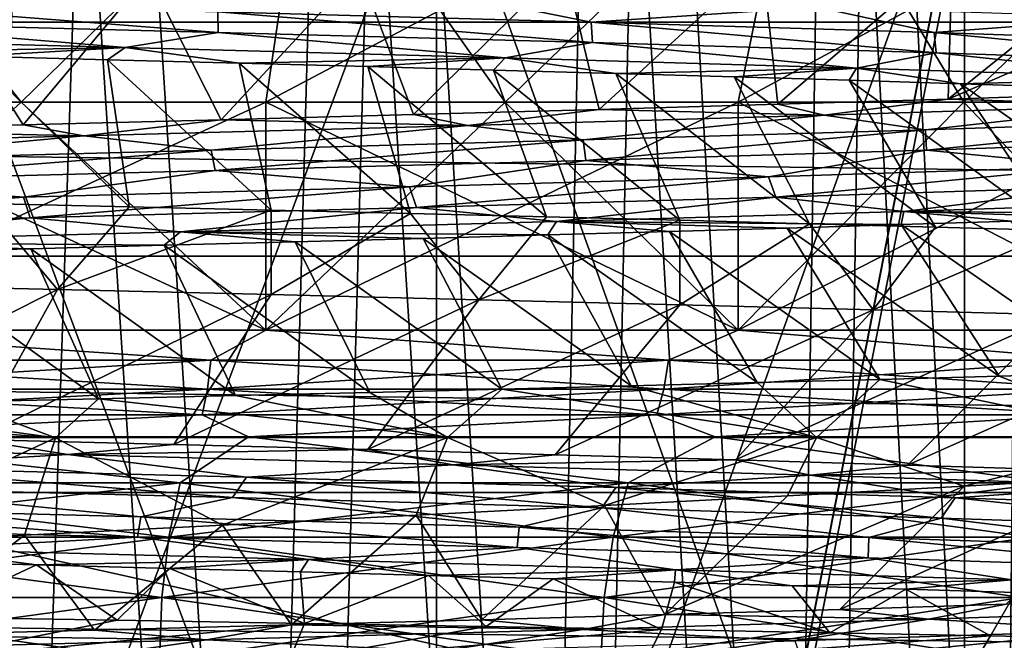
# Model space of a CAD drawing. Header units: metres. Extents: x -205 to 205, y -104 to 104.
# Tile 951 of 1056: x 4.56 to 8.09, y -37.18 to -34.96. Entities that reach past the tile are written whole.
import ezdxf

# ---------------------------------------------------------------- set-up
doc = ezdxf.new("R2010")
doc.units = ezdxf.units.M
doc.layers.add('solid_01_2-CONSUMER_EHM_BOX_SW0001', color=7, linetype='CONTINUOUS')

msp = doc.modelspace()

# ---------------------------------------------------------------- linework, layer by layer
at = {"layer": 'solid_01_2-CONSUMER_EHM_BOX_SW0001'}
for points in [[(27.853924, 67.360435), (-0.010849, -74.95858), (-0.010778, 75.04142)], [(27.853924, 67.360435), (27.752735, 66.82019), (-0.010849, -74.95858)], [(27.752735, 66.82019), (27.752735, 66.262619), (-0.010849, -74.95858)], [(27.752672, -66.17981), (-0.010849, -74.95858), (27.752735, 66.262619)], [(-42.500065, -37.458561, 108.5), (42.499969, 37.541401, 108.5), (-42.500031, 37.541439, 108.5)], [(-42.500065, -37.458561, 108.5), (42.499935, -37.458599, 108.5), (42.499969, 37.541401, 108.5)], [(-18.500069, -39.958572, 6), (18.499931, -39.958588, 6), (-18.500063, -31.758572, 6)], [(18.499931, -39.958588, 6), (18.499937, -31.758589, 6), (-18.500063, -31.758572, 6)], [(4.260823, -42.958572, 16.009533), (4.640493, -31.758574, 16.210535), (3.518906, -31.758572, 15.67578)], [(4.484097, -42.958572, 32.874691), (3.751313, -31.758572, 33.227955), (4.858348, -31.758574, 32.663689)], [(4.260823, -42.958572, 16.009533), (5.373092, -42.958572, 16.666529), (4.640493, -31.758574, 16.210535)], [(5.578602, -42.958572, 32.188469), (4.484097, -42.958572, 32.874691), (4.858348, -31.758574, 32.663689)], [(5.373092, -42.958572, 16.666529), (5.682814, -31.758574, 16.887188), (4.640493, -31.758574, 16.210535)], [(5.578602, -42.958572, 32.188469), (4.858348, -31.758574, 32.663689), (5.882387, -31.758574, 31.959677)], [(5.373092, -42.958572, 16.666529), (6.393201, -42.958572, 17.473467), (5.682814, -31.758574, 16.887188)], [(6.576998, -42.958576, 31.354799), (5.578602, -42.958572, 32.188469), (5.882387, -31.758574, 31.959677)], [(6.393201, -42.958572, 17.473467), (6.627923, -31.758575, 17.694136), (5.682814, -31.758574, 16.887188)], [(6.576998, -42.958576, 31.354799), (5.882387, -31.758574, 31.959677), (6.805799, -31.758575, 31.127987)], [(6.393201, -42.958572, 17.473467), (7.287422, -42.958576, 18.407057), (6.627923, -31.758575, 17.694136)], [(7.446197, -42.958576, 30.397846), (6.576998, -42.958576, 31.354799), (6.805799, -31.758575, 31.127987)], [(7.287422, -42.958576, 18.407057), (7.459611, -31.758575, 18.617548), (6.627923, -31.758575, 17.694136)], [(7.446197, -42.958576, 30.397846), (6.805799, -31.758575, 31.127987), (7.612747, -31.758575, 30.182878)], [(7.287422, -42.958576, 18.407057), (8.051808, -42.958576, 19.458666), (7.459611, -31.758575, 18.617548)], [(8.182481, -42.958576, 29.326351), (7.446197, -42.958576, 30.397846), (7.612747, -31.758575, 30.182878)], [(8.051808, -42.958576, 19.458666), (8.163625, -31.758575, 19.641588), (7.459611, -31.758575, 18.617548)], [(8.182481, -42.958576, 29.326351), (7.612747, -31.758575, 30.182878), (8.2894, -31.758575, 29.140558)], [(8.051808, -42.958576, 19.458666), (8.661308, -42.958576, 20.599777), (8.163625, -31.758575, 19.641588)], [(30.996136, -34.972126, 63.099998), (-31.276386, -34.173985, 63.099998), (31.276257, -34.174019, 63.099998)], [(30.996136, -34.972126, 63.099998), (-30.996267, -34.972095, 63.099998), (-31.276386, -34.173985, 63.099998)], [(3.673423, -35.258583, 39.403957), (3.770469, -34.258583, 40.40929), (5.591919, -34.258583, 39.863991)], [(3.673423, -35.258583, 39.403957), (5.591919, -34.258583, 39.863991), (4.566599, -35.258583, 39.154968)], [(4.566599, -35.258583, 9.845033), (3.770469, -34.258583, 8.590708), (3.673423, -35.258583, 9.596042)], [(4.566599, -35.258583, 9.845033), (5.591919, -34.258583, 9.13601), (3.770469, -34.258583, 8.590708)], [(4.081902, -34.258583, 41.722878), (4.081833, -39.543434, 41.722893), (6.053689, -39.543434, 41.132561)], [(6.053668, -34.258583, 7.867439), (6.053689, -39.543434, 7.867441), (4.081833, -39.543434, 7.277106)], [(4.081888, -34.258583, 7.277118), (6.053668, -34.258583, 7.867439), (4.081833, -39.543434, 7.277106)], [(6.053685, -34.258583, 41.132553), (4.081902, -34.258583, 41.722878), (6.053689, -39.543434, 41.132561)], [(4.566599, -35.258583, 39.154968), (5.591919, -34.258583, 39.863991), (5.443111, -35.258583, 38.852501)], [(5.443111, -35.258583, 10.147497), (5.591919, -34.258583, 9.13601), (4.566599, -35.258583, 9.845033)], [(5.443111, -35.258583, 38.852501), (5.591919, -34.258583, 39.863991), (7.337751, -34.258583, 39.110916)], [(5.443111, -35.258583, 38.852501), (7.337751, -34.258583, 39.110916), (6.299762, -35.258583, 38.497665)], [(6.299762, -35.258583, 10.502334), (5.591919, -34.258583, 9.13601), (5.443111, -35.258583, 10.147497)], [(6.299762, -35.258583, 10.502334), (7.337751, -34.258583, 9.889082), (5.591919, -34.258583, 9.13601)], [(6.053668, -34.258583, 7.867439), (7.943604, -34.258583, 8.682674), (6.053689, -39.543434, 7.867441)], [(6.053685, -34.258583, 41.132553), (6.053689, -39.543434, 41.132561), (7.943678, -39.543434, 40.317299)], [(7.943625, -34.258583, 40.317314), (6.053685, -34.258583, 41.132553), (7.943678, -39.543434, 40.317299)], [(7.943604, -34.258583, 8.682674), (7.943678, -39.543434, 8.682702), (6.053689, -39.543434, 7.867441)], [(6.299762, -35.258583, 38.497665), (7.337751, -34.258583, 39.110916), (7.133426, -35.258583, 38.091755)], [(7.133426, -35.258583, 10.908245), (7.337751, -34.258583, 9.889082), (6.299762, -35.258583, 10.502334)], [(7.133426, -35.258583, 38.091755), (7.337751, -34.258583, 39.110916), (8.984356, -34.258583, 38.160255)], [(7.133426, -35.258583, 38.091755), (8.984356, -34.258583, 38.160255), (7.941061, -35.258583, 37.63625)], [(7.941061, -35.258583, 11.363752), (7.337751, -34.258583, 9.889082), (7.133426, -35.258583, 10.908245)], [(7.941061, -35.258583, 11.363752), (8.984356, -34.258583, 10.839743), (7.337751, -34.258583, 9.889082)], [(7.941061, -35.258583, 37.63625), (8.984356, -34.258583, 38.160255), (8.71972, -35.258583, 37.132809)], [(8.71972, -35.258583, 11.867191), (8.984356, -34.258583, 10.839743), (7.941061, -35.258583, 11.363752)], [(7.943604, -34.258583, 8.682674), (9.726179, -34.258587, 9.711827), (7.943678, -39.543434, 8.682702)], [(7.943625, -34.258583, 40.317314), (7.943678, -39.543434, 40.317299), (9.726241, -39.543434, 39.288136)], [(9.726205, -34.258587, 39.288155), (7.943625, -34.258583, 40.317314), (9.726241, -39.543434, 39.288136)], [(9.726179, -34.258587, 9.711827), (9.726241, -39.543434, 9.711865), (7.943678, -39.543434, 8.682702)], [(9.162477, -34.695557, 34.002007), (7.88588, -35.247501, 33.77639), (8.463439, -35.22905, 33.252041)], [(9.162477, -34.695557, 34.002007), (8.54781, -34.71368, 34.558537), (7.88588, -35.247501, 33.77639)], [(8.54781, -34.71368, 34.558537), (7.899412, -34.7318, 35.075378), (7.88588, -35.247501, 33.77639)], [(7.219824, -34.749924, 35.550503), (6.511746, -34.768044, 35.982021), (6.6359, -35.284458, 34.706978)], [(7.219824, -34.749924, 35.550503), (6.6359, -35.284458, 34.706978), (7.275426, -35.265972, 34.262192)], [(7.899412, -34.7318, 35.075378), (7.219824, -34.749924, 35.550503), (7.275426, -35.265972, 34.262192)], [(7.899412, -34.7318, 35.075378), (7.275426, -35.265972, 34.262192), (7.88588, -35.247501, 33.77639)], [(5.777961, -34.786167, 36.368233), (5.021352, -34.804302, 36.707619), (5.282664, -35.321533, 35.467667)], [(5.777961, -34.786167, 36.368233), (5.282664, -35.321533, 35.467667), (5.970876, -35.302979, 35.109055)], [(6.511746, -34.768044, 35.982021), (5.777961, -34.786167, 36.368233), (5.970876, -35.302979, 35.109055)], [(6.511746, -34.768044, 35.982021), (5.970876, -35.302979, 35.109055), (6.6359, -35.284458, 34.706978)], [(4.244879, -34.822472, 36.998844), (3.844862, -35.358524, 36.051174), (4.573347, -35.340065, 35.782036)], [(5.021352, -34.804302, 36.707619), (4.244879, -34.822472, 36.998844), (4.573347, -35.340065, 35.782036)], [(5.021352, -34.804302, 36.707619), (4.573347, -35.340065, 35.782036), (5.282664, -35.321533, 35.467667)], [(3.848358, -34.898403, 13.089358), (5.271878, -35.008957, 13.645932), (3.846543, -34.972088, 13.062728)], [(3.848358, -34.898403, 13.089358), (5.270533, -34.93528, 13.672684), (5.271878, -35.008957, 13.645932)], [(6.159716, -34.882164, 14.151815), (6.607205, -34.97216, 14.431266), (5.270533, -34.93528, 13.672684)], [(6.159716, -34.882164, 14.151815), (7.417192, -34.918724, 15.011996), (6.607205, -34.97216, 14.431266)], [(7.417192, -34.918724, 15.011996), (7.835369, -35.009037, 15.354849), (6.607205, -34.97216, 14.431266)], [(7.417192, -34.918724, 15.011996), (8.55517, -34.955288, 16.025307), (7.835369, -35.009037, 15.354849)], [(5.270533, -34.93528, 13.672684), (6.611724, -35.04583, 14.404757), (5.271878, -35.008957, 13.645932)], [(5.270533, -34.93528, 13.672684), (6.607205, -34.97216, 14.431266), (6.611724, -35.04583, 14.404757)], [(8.55517, -34.955288, 16.025307), (8.93577, -35.045914, 16.427982), (7.835369, -35.009037, 15.354849)], [(30.835482, -35.809227, 63.099998), (-30.996267, -34.972095, 63.099998), (30.996136, -34.972126, 63.099998)], [(30.835482, -35.809227, 63.099998), (-30.835613, -35.809196, 63.099998), (-30.996267, -34.972095, 63.099998)], [(3.846543, -34.972088, 13.062728), (4.939178, -35.063343, 13.440695), (3.500109, -35.026707, 12.904058)], [(3.846543, -34.972088, 13.062728), (5.271878, -35.008957, 13.645932), (4.939178, -35.063343, 13.440695)], [(6.607205, -34.97216, 14.431266), (7.843031, -35.082703, 15.328945), (6.611724, -35.04583, 14.404757)], [(6.607205, -34.97216, 14.431266), (7.835369, -35.009037, 15.354849), (7.843031, -35.082703, 15.328945)], [(3.907454, -35.082344, 12.969707), (3.500109, -35.026707, 12.904058), (4.939178, -35.063343, 13.440695)], [(5.271878, -35.008957, 13.645932), (6.299356, -35.099976, 14.153805), (4.939178, -35.063343, 13.440695)], [(5.271878, -35.008957, 13.645932), (6.611724, -35.04583, 14.404757), (6.299356, -35.099976, 14.153805)], [(7.835369, -35.009037, 15.354849), (8.946481, -35.119576, 16.40307), (7.843031, -35.082703, 15.328945)], [(7.835369, -35.009037, 15.354849), (8.93577, -35.045914, 16.427982), (8.946481, -35.119576, 16.40307)], [(4.395497, -35.094643, 13.14654), (3.907454, -35.082344, 12.969707), (4.939178, -35.063343, 13.440695)], [(4.875875, -35.106941, 13.344161), (4.395497, -35.094643, 13.14654), (4.939178, -35.063343, 13.440695)], [(5.347235, -35.119236, 13.56216), (4.875875, -35.106941, 13.344161), (4.939178, -35.063343, 13.440695)], [(5.347235, -35.119236, 13.56216), (4.939178, -35.063343, 13.440695), (6.299356, -35.099976, 14.153805)], [(6.611724, -35.04583, 14.404757), (7.55772, -35.136612, 15.033607), (6.299356, -35.099976, 14.153805)], [(6.611724, -35.04583, 14.404757), (7.843031, -35.082703, 15.328945), (7.55772, -35.136612, 15.033607)], [(4.953618, -35.632954, 12.26474), (4.395497, -35.094643, 13.14654), (4.875875, -35.106941, 13.344161)], [(4.436903, -35.620831, 12.068028), (4.395497, -35.094643, 13.14654), (4.953618, -35.632954, 12.26474)], [(5.461631, -35.645073, 12.482912), (4.875875, -35.106941, 13.344161), (5.347235, -35.119236, 13.56216)], [(4.953618, -35.632954, 12.26474), (4.875875, -35.106941, 13.344161), (5.461631, -35.645073, 12.482912)], [(5.808273, -35.131519, 13.800014), (5.347235, -35.119236, 13.56216), (6.299356, -35.099976, 14.153805)], [(6.257842, -35.14378, 14.056912), (5.808273, -35.131519, 13.800014), (6.299356, -35.099976, 14.153805)], [(6.695065, -35.156013, 14.332057), (6.257842, -35.14378, 14.056912), (6.299356, -35.099976, 14.153805)], [(6.695065, -35.156013, 14.332057), (6.299356, -35.099976, 14.153805), (7.55772, -35.136612, 15.033607)], [(7.843031, -35.082703, 15.328945), (8.693975, -35.173244, 16.066683), (7.55772, -35.136612, 15.033607)], [(7.843031, -35.082703, 15.328945), (8.946481, -35.119576, 16.40307), (8.693975, -35.173244, 16.066683)], [(5.960055, -35.657192, 12.722162), (5.347235, -35.119236, 13.56216), (5.808273, -35.131519, 13.800014)], [(5.461631, -35.645073, 12.482912), (5.347235, -35.119236, 13.56216), (5.960055, -35.657192, 12.722162)], [(6.448017, -35.6693, 12.98207), (5.808273, -35.131519, 13.800014), (6.257842, -35.14378, 14.056912)], [(5.960055, -35.657192, 12.722162), (5.808273, -35.131519, 13.800014), (6.448017, -35.6693, 12.98207)], [(6.924664, -35.681396, 13.262181), (6.257842, -35.14378, 14.056912), (6.695065, -35.156013, 14.332057)], [(6.448017, -35.6693, 12.98207), (6.257842, -35.14378, 14.056912), (6.924664, -35.681396, 13.262181)], [(7.119614, -35.168221, 14.624975), (6.695065, -35.156013, 14.332057), (7.55772, -35.136612, 15.033607)], [(7.531211, -35.180424, 14.93531), (7.119614, -35.168221, 14.624975), (7.55772, -35.136612, 15.033607)], [(7.929534, -35.192635, 15.262774), (7.531211, -35.180424, 14.93531), (7.55772, -35.136612, 15.033607)], [(7.929534, -35.192635, 15.262774), (7.55772, -35.136612, 15.033607), (8.693975, -35.173244, 16.066683)], [(7.389163, -35.693474, 13.562006), (6.695065, -35.156013, 14.332057), (7.119614, -35.168221, 14.624975)], [(6.924664, -35.681396, 13.262181), (6.695065, -35.156013, 14.332057), (7.389163, -35.693474, 13.562006)], [(7.84069, -35.705521, 13.881011), (7.119614, -35.168221, 14.624975), (7.531211, -35.180424, 14.93531)], [(7.389163, -35.693474, 13.562006), (7.119614, -35.168221, 14.624975), (7.84069, -35.705521, 13.881011)], [(8.278454, -35.717541, 14.218635), (7.531211, -35.180424, 14.93531), (7.929534, -35.192635, 15.262774)], [(7.84069, -35.705521, 13.881011), (7.531211, -35.180424, 14.93531), (8.278454, -35.717541, 14.218635)], [(8.314208, -35.204876, 15.607145), (7.929534, -35.192635, 15.262774), (8.693975, -35.173244, 16.066683)], [(8.701694, -35.729546, 14.574291), (7.929534, -35.192635, 15.262774), (8.314208, -35.204876, 15.607145)], [(8.278454, -35.717541, 14.218635), (7.929534, -35.192635, 15.262774), (8.701694, -35.729546, 14.574291)], [(7.88588, -35.247501, 33.77639), (7.275426, -35.265972, 34.262192), (7.441662, -35.305759, 34.058239)], [(7.88588, -35.247501, 33.77639), (7.441662, -35.305759, 34.058239), (8.595461, -35.26897, 33.035107)], [(8.463439, -35.22905, 33.252041), (7.88588, -35.247501, 33.77639), (8.595461, -35.26897, 33.035107)], [(3.673423, -35.258583, 39.403957), (4.566599, -35.258583, 39.154968), (3.673429, -36.07431, 39.403957)], [(3.673423, -35.258583, 9.596042), (3.673429, -36.07431, 9.596043), (5.443119, -36.07431, 10.147501)], [(4.566599, -35.258583, 9.845033), (3.673423, -35.258583, 9.596042), (5.443119, -36.07431, 10.147501)], [(5.443111, -35.258583, 38.852501), (5.443119, -36.07431, 38.852501), (3.673429, -36.07431, 39.403957)], [(4.566599, -35.258583, 39.154968), (5.443111, -35.258583, 38.852501), (3.673429, -36.07431, 39.403957)], [(5.443111, -35.258583, 10.147497), (4.566599, -35.258583, 9.845033), (5.443119, -36.07431, 10.147501)], [(5.443111, -35.258583, 38.852501), (6.299762, -35.258583, 38.497665), (5.443119, -36.07431, 38.852501)], [(5.443111, -35.258583, 10.147497), (5.443119, -36.07431, 10.147501), (7.133435, -36.07431, 10.90825)], [(6.299762, -35.258583, 10.502334), (5.443111, -35.258583, 10.147497), (7.133435, -36.07431, 10.90825)], [(7.133426, -35.258583, 38.091755), (7.133435, -36.07431, 38.091751), (5.443119, -36.07431, 38.852501)], [(6.299762, -35.258583, 38.497665), (7.133426, -35.258583, 38.091755), (5.443119, -36.07431, 38.852501)], [(6.6359, -35.284458, 34.706978), (5.970876, -35.302979, 35.109055), (6.166236, -35.342552, 34.925461)], [(6.6359, -35.284458, 34.706978), (6.166236, -35.342552, 34.925461), (7.441662, -35.305759, 34.058239)], [(7.133426, -35.258583, 10.908245), (6.299762, -35.258583, 10.502334), (7.133435, -36.07431, 10.90825)], [(7.275426, -35.265972, 34.262192), (6.6359, -35.284458, 34.706978), (7.441662, -35.305759, 34.058239)], [(7.133426, -35.258583, 38.091755), (7.941061, -35.258583, 37.63625), (7.133435, -36.07431, 38.091751)], [(7.133426, -35.258583, 10.908245), (7.133435, -36.07431, 10.90825), (8.719728, -36.074314, 11.867198)], [(7.941061, -35.258583, 11.363752), (7.133426, -35.258583, 10.908245), (8.719728, -36.074314, 11.867198)], [(8.71972, -35.258583, 37.132809), (8.719728, -36.074314, 37.132801), (7.133435, -36.07431, 38.091751)], [(7.941061, -35.258583, 37.63625), (8.71972, -35.258583, 37.132809), (7.133435, -36.07431, 38.091751)], [(8.595461, -35.26897, 33.035107), (7.441662, -35.305759, 34.058239), (7.803794, -35.357327, 33.705303)], [(8.595461, -35.26897, 33.035107), (7.803794, -35.357327, 33.705303), (8.903308, -35.320755, 32.64534)], [(8.71972, -35.258583, 11.867191), (7.941061, -35.258583, 11.363752), (8.719728, -36.074314, 11.867198)], [(5.282664, -35.321533, 35.467667), (4.573347, -35.340065, 35.782036), (4.791262, -35.379341, 35.624718)], [(5.282664, -35.321533, 35.467667), (4.791262, -35.379341, 35.624718), (6.166236, -35.342552, 34.925461)], [(5.970876, -35.302979, 35.109055), (5.282664, -35.321533, 35.467667), (6.166236, -35.342552, 34.925461)], [(7.441662, -35.305759, 34.058239), (6.166236, -35.342552, 34.925461), (6.578127, -35.393898, 34.616478)], [(7.441662, -35.305759, 34.058239), (6.578127, -35.393898, 34.616478), (7.803794, -35.357327, 33.705303)], [(8.903308, -35.320755, 32.64534), (7.803794, -35.357327, 33.705303), (7.808413, -35.430576, 33.668896)], [(8.903308, -35.320755, 32.64534), (7.808413, -35.430576, 33.668896), (8.90295, -35.394016, 32.60899)], [(4.573347, -35.340065, 35.782036), (3.844862, -35.358524, 36.051174), (4.791262, -35.379341, 35.624718)], [(6.166236, -35.342552, 34.925461), (4.791262, -35.379341, 35.624718), (5.247114, -35.43047, 35.366119)], [(6.166236, -35.342552, 34.925461), (5.247114, -35.43047, 35.366119), (6.578127, -35.393898, 34.616478)], [(7.803794, -35.357327, 33.705303), (6.578127, -35.393898, 34.616478), (6.587735, -35.467136, 34.580692)], [(7.803794, -35.357327, 33.705303), (6.587735, -35.467136, 34.580692), (7.808413, -35.430576, 33.668896)], [(3.844862, -35.358524, 36.051174), (3.339169, -35.41613, 36.144363), (4.791262, -35.379341, 35.624718)], [(4.791262, -35.379341, 35.624718), (3.339169, -35.41613, 36.144363), (3.832701, -35.467041, 35.942841)], [(4.791262, -35.379341, 35.624718), (3.832701, -35.467041, 35.942841), (5.247114, -35.43047, 35.366119)], [(6.578127, -35.393898, 34.616478), (5.247114, -35.43047, 35.366119), (5.2616, -35.503696, 35.331596)], [(6.578127, -35.393898, 34.616478), (5.2616, -35.503696, 35.331596), (6.587735, -35.467136, 34.580692)], [(8.90295, -35.394016, 32.60899), (7.808413, -35.430576, 33.668896), (8.408342, -35.488441, 33.121471)], [(5.247114, -35.43047, 35.366119), (3.832701, -35.467041, 35.942841), (3.851887, -35.540257, 35.910252)], [(5.247114, -35.43047, 35.366119), (3.851887, -35.540257, 35.910252), (5.2616, -35.503696, 35.331596)], [(7.808413, -35.430576, 33.668896), (6.587735, -35.467136, 34.580692), (7.242073, -35.525318, 34.122063)], [(7.808413, -35.430576, 33.668896), (7.242073, -35.525318, 34.122063), (8.408342, -35.488441, 33.121471)], [(6.587735, -35.467136, 34.580692), (5.2616, -35.503696, 35.331596), (5.957027, -35.562191, 34.96524)], [(6.587735, -35.467136, 34.580692), (5.957027, -35.562191, 34.96524), (7.242073, -35.525318, 34.122063)], [(8.408342, -35.488441, 33.121471), (7.242073, -35.525318, 34.122063), (7.268725, -35.598892, 34.132858)], [(8.408342, -35.488441, 33.121471), (7.268725, -35.598892, 34.132858), (8.435946, -35.562023, 33.12896)], [(5.2616, -35.503696, 35.331596), (3.851887, -35.540257, 35.910252), (4.575477, -35.599068, 35.639137)], [(5.2616, -35.503696, 35.331596), (4.575477, -35.599068, 35.639137), (5.957027, -35.562191, 34.96524)], [(7.242073, -35.525318, 34.122063), (5.957027, -35.562191, 34.96524), (5.982321, -35.635761, 34.979202)], [(7.242073, -35.525318, 34.122063), (5.982321, -35.635761, 34.979202), (7.268725, -35.598892, 34.132858)], [(3.851887, -35.540257, 35.910252), (3.119874, -35.635944, 36.132088), (4.575477, -35.599068, 35.639137)], [(5.957027, -35.562191, 34.96524), (4.575477, -35.599068, 35.639137), (4.599027, -35.67263, 35.65609)], [(5.957027, -35.562191, 34.96524), (4.599027, -35.67263, 35.65609), (5.982321, -35.635761, 34.979202)], [(8.435946, -35.562023, 33.12896), (7.268725, -35.598892, 34.132858), (7.726532, -35.649471, 33.82935)], [(8.435946, -35.562023, 33.12896), (7.726532, -35.649471, 33.82935), (8.844129, -35.612843, 32.776402)], [(4.575477, -35.599068, 35.639137), (3.119874, -35.635944, 36.132088), (3.141332, -35.709499, 36.151844)], [(4.575477, -35.599068, 35.639137), (3.141332, -35.709499, 36.151844), (4.599027, -35.67263, 35.65609)], [(7.268725, -35.598892, 34.132858), (5.982321, -35.635761, 34.979202), (6.483606, -35.686104, 34.731071)], [(7.268725, -35.598892, 34.132858), (6.483606, -35.686104, 34.731071), (7.726532, -35.649471, 33.82935)], [(4.436903, -35.620831, 12.068028), (4.696301, -35.928864, 12.163683), (3.912383, -35.910801, 11.893122)], [(4.436903, -35.620831, 12.068028), (4.953618, -35.632954, 12.26474), (4.696301, -35.928864, 12.163683)], [(5.982321, -35.635761, 34.979202), (4.599027, -35.67263, 35.65609), (5.13663, -35.722736, 35.469063)], [(4.953618, -35.632954, 12.26474), (5.461631, -35.645073, 12.482912), (4.696301, -35.928864, 12.163683)], [(5.982321, -35.635761, 34.979202), (5.13663, -35.722736, 35.469063), (6.483606, -35.686104, 34.731071)], [(8.854, -35.659927, 32.855659), (8.844129, -35.612843, 32.776402), (7.726532, -35.649471, 33.82935)], [(4.599027, -35.67263, 35.65609), (3.141332, -35.709499, 36.151844), (3.707741, -35.759369, 36.031822)], [(4.599027, -35.67263, 35.65609), (3.707741, -35.759369, 36.031822), (5.13663, -35.722736, 35.469063)], [(5.461631, -35.645073, 12.482912), (5.461635, -35.947182, 12.482914), (4.696301, -35.928864, 12.163683)], [(5.461631, -35.645073, 12.482912), (5.960055, -35.657192, 12.722162), (5.461635, -35.947182, 12.482914)], [(5.960055, -35.657192, 12.722162), (6.20539, -35.965614, 12.849558), (5.461635, -35.947182, 12.482914)], [(5.960055, -35.657192, 12.722162), (6.448017, -35.6693, 12.98207), (6.20539, -35.965614, 12.849558)], [(6.448017, -35.6693, 12.98207), (6.924664, -35.681396, 13.262181), (6.20539, -35.965614, 12.849558)], [(7.717391, -35.696785, 33.916367), (7.726532, -35.649471, 33.82935), (6.483606, -35.686104, 34.731071)], [(7.717391, -35.696785, 33.916367), (8.111213, -35.684498, 33.579098), (7.726532, -35.649471, 33.82935)], [(8.490247, -35.672215, 33.225327), (8.854, -35.659927, 32.855659), (7.726532, -35.649471, 33.82935)], [(8.111213, -35.684498, 33.579098), (8.490247, -35.672215, 33.225327), (7.726532, -35.649471, 33.82935)], [(6.452525, -35.733711, 34.823654), (6.483606, -35.686104, 34.731071), (5.13663, -35.722736, 35.469063)], [(6.924664, -35.681396, 13.262181), (6.924646, -35.984001, 13.262171), (6.20539, -35.965614, 12.849558)], [(6.452525, -35.733711, 34.823654), (6.887422, -35.721382, 34.539074), (6.483606, -35.686104, 34.731071)], [(7.309266, -35.709076, 34.236519), (7.717391, -35.696785, 33.916367), (6.483606, -35.686104, 34.731071)], [(6.887422, -35.721382, 34.539074), (7.309266, -35.709076, 34.236519), (6.483606, -35.686104, 34.731071)], [(7.641192, -36.250546, 35.263439), (7.309266, -35.709076, 34.236519), (6.887422, -35.721382, 34.539074)], [(6.924664, -35.681396, 13.262181), (7.389163, -35.693474, 13.562006), (6.924646, -35.984001, 13.262171)], [(7.389163, -35.693474, 13.562006), (7.616578, -36.002182, 13.719131), (6.924646, -35.984001, 13.262171)], [(8.068431, -36.238827, 34.946999), (7.717391, -35.696785, 33.916367), (7.309266, -35.709076, 34.236519)], [(8.068431, -36.238827, 34.946999), (7.309266, -35.709076, 34.236519), (7.641192, -36.250546, 35.263439)], [(7.389163, -35.693474, 13.562006), (7.84069, -35.705521, 13.881011), (7.616578, -36.002182, 13.719131)], [(7.84069, -35.705521, 13.881011), (8.278454, -35.717541, 14.218635), (7.616578, -36.002182, 13.719131)], [(8.482558, -36.227173, 34.613628), (8.111213, -35.684498, 33.579098), (7.717391, -35.696785, 33.916367)], [(8.482558, -36.227173, 34.613628), (7.717391, -35.696785, 33.916367), (8.068431, -36.238827, 34.946999)], [(5.078497, -35.770786, 35.564217), (5.13663, -35.722736, 35.469063), (3.707741, -35.759369, 36.031822)], [(5.078497, -35.770786, 35.564217), (5.547031, -35.758423, 35.336811), (5.13663, -35.722736, 35.469063)], [(6.005389, -35.746063, 35.089767), (6.452525, -35.733711, 34.823654), (5.13663, -35.722736, 35.469063)], [(5.547031, -35.758423, 35.336811), (6.005389, -35.746063, 35.089767), (5.13663, -35.722736, 35.469063)], [(6.750211, -36.274048, 35.843468), (6.452525, -35.733711, 34.823654), (6.005389, -35.746063, 35.089767)], [(7.201545, -36.262295, 35.562424), (6.887422, -35.721382, 34.539074), (6.452525, -35.733711, 34.823654)], [(7.201545, -36.262295, 35.562424), (6.452525, -35.733711, 34.823654), (6.750211, -36.274048, 35.843468)], [(7.641192, -36.250546, 35.263439), (6.887422, -35.721382, 34.539074), (7.201545, -36.262295, 35.562424)], [(8.278454, -35.717541, 14.218635), (8.278435, -36.020134, 14.218619), (7.616578, -36.002182, 13.719131)], [(4.600855, -35.783146, 35.771442), (5.078497, -35.770786, 35.564217), (3.707741, -35.759369, 36.031822)], [(4.115189, -35.795494, 35.957989), (4.600855, -35.783146, 35.771442), (3.707741, -35.759369, 36.031822)], [(5.333569, -36.308739, 36.574474), (5.078497, -35.770786, 35.564217), (4.600855, -35.783146, 35.771442)], [(5.815463, -36.297428, 36.349903), (5.547031, -35.758423, 35.336811), (5.078497, -35.770786, 35.564217)], [(5.815463, -36.297428, 36.349903), (5.078497, -35.770786, 35.564217), (5.333569, -36.308739, 36.574474)], [(6.28793, -36.285774, 36.106102), (6.005389, -35.746063, 35.089767), (5.547031, -35.758423, 35.336811)], [(6.28793, -36.285774, 36.106102), (5.547031, -35.758423, 35.336811), (5.815463, -36.297428, 36.349903)], [(6.750211, -36.274048, 35.843468), (6.005389, -35.746063, 35.089767), (6.28793, -36.285774, 36.106102)], [(30.802534, -36.655472, 63.099998), (-30.835613, -35.809196, 63.099998), (30.835482, -35.809227, 63.099998)], [(30.802534, -36.655472, 63.099998), (-30.802666, -36.655441, 63.099998), (-30.835613, -35.809196, 63.099998)], [(4.843026, -36.319794, 36.779457), (4.600855, -35.783146, 35.771442), (4.115189, -35.795494, 35.957989)], [(4.843026, -36.319794, 36.779457), (4.115189, -35.795494, 35.957989), (4.344633, -36.330906, 36.96452)], [(5.333569, -36.308739, 36.574474), (4.600855, -35.783146, 35.771442), (4.843026, -36.319794, 36.779457)], [(3.912383, -35.910801, 11.893122), (4.696301, -35.928864, 12.163683), (3.665729, -36.446659, 12.890601)], [(4.696301, -35.928864, 12.163683), (4.398766, -36.465118, 13.148732), (3.665729, -36.446659, 12.890601)], [(4.696301, -35.928864, 12.163683), (5.461635, -35.947182, 12.482914), (4.398766, -36.465118, 13.148732)], [(5.461635, -35.947182, 12.482914), (5.113486, -36.483479, 13.452495), (4.398766, -36.465118, 13.148732)], [(5.461635, -35.947182, 12.482914), (6.20539, -35.965614, 12.849558), (5.113486, -36.483479, 13.452495)], [(6.20539, -35.965614, 12.849558), (5.807489, -36.501797, 13.800717), (5.113486, -36.483479, 13.452495)], [(6.20539, -35.965614, 12.849558), (6.924646, -35.984001, 13.262171), (5.807489, -36.501797, 13.800717)], [(6.924646, -35.984001, 13.262171), (6.478342, -36.520145, 14.192354), (5.807489, -36.501797, 13.800717)], [(6.924646, -35.984001, 13.262171), (7.616578, -36.002182, 13.719131), (6.478342, -36.520145, 14.192354)], [(7.616578, -36.002182, 13.719131), (7.123511, -36.538563, 14.626423), (6.478342, -36.520145, 14.192354)], [(7.616578, -36.002182, 13.719131), (8.278435, -36.020134, 14.218619), (7.123511, -36.538563, 14.626423)], [(8.278435, -36.020134, 14.218619), (7.739975, -36.55703, 15.101563), (7.123511, -36.538563, 14.626423)], [(8.278435, -36.020134, 14.218619), (8.907624, -36.038006, 14.758677), (7.739975, -36.55703, 15.101563)], [(8.907624, -36.038006, 14.758677), (8.32454, -36.575516, 15.61578), (7.739975, -36.55703, 15.101563)], [(3.537174, -36.182152, 39.424789), (3.673429, -36.07431, 39.403957), (5.245918, -36.182152, 38.913223)], [(5.245918, -36.182152, 10.086777), (3.673429, -36.07431, 9.596043), (3.537174, -36.182152, 9.575212)], [(5.245918, -36.182152, 38.913223), (3.673429, -36.07431, 39.403957), (5.443119, -36.07431, 38.852501)], [(5.245918, -36.182152, 10.086777), (5.443119, -36.07431, 10.147501), (3.673429, -36.07431, 9.596043)], [(5.245918, -36.182152, 38.913223), (5.443119, -36.07431, 38.852501), (6.88372, -36.182152, 38.206745)], [(6.88372, -36.182152, 10.793256), (5.443119, -36.07431, 10.147501), (5.245918, -36.182152, 10.086777)], [(6.88372, -36.182152, 38.206745), (5.443119, -36.07431, 38.852501), (7.133435, -36.07431, 38.091751)], [(6.88372, -36.182152, 10.793256), (7.133435, -36.07431, 10.90825), (5.443119, -36.07431, 10.147501)], [(6.88372, -36.182152, 38.206745), (7.133435, -36.07431, 38.091751), (8.428431, -36.182156, 37.314907)], [(8.428431, -36.182156, 11.685094), (7.133435, -36.07431, 10.90825), (6.88372, -36.182152, 10.793256)], [(8.428431, -36.182156, 37.314907), (7.133435, -36.07431, 38.091751), (8.719728, -36.074314, 37.132801)], [(8.428431, -36.182156, 11.685094), (8.719728, -36.074314, 11.867198), (7.133435, -36.07431, 10.90825)], [(3.537174, -36.182152, 9.575212), (3.529149, -36.285015, 9.609071), (5.234017, -36.285015, 10.119474)], [(5.245918, -36.182152, 38.913223), (5.234017, -36.285015, 38.880524), (3.529149, -36.285015, 39.39093)], [(3.537174, -36.182152, 39.424789), (5.245918, -36.182152, 38.913223), (3.529149, -36.285015, 39.39093)], [(5.245918, -36.182152, 10.086777), (3.537174, -36.182152, 9.575212), (5.234017, -36.285015, 10.119474)], [(5.245918, -36.182152, 10.086777), (5.234017, -36.285015, 10.119474), (6.868103, -36.285015, 10.82435)], [(6.88372, -36.182152, 38.206745), (6.868103, -36.285015, 38.175648), (5.234017, -36.285015, 38.880524)], [(5.245918, -36.182152, 38.913223), (6.88372, -36.182152, 38.206745), (5.234017, -36.285015, 38.880524)], [(6.88372, -36.182152, 10.793256), (5.245918, -36.182152, 10.086777), (6.868103, -36.285015, 10.82435)], [(6.88372, -36.182152, 10.793256), (6.868103, -36.285015, 10.82435), (8.409309, -36.285019, 11.714167)], [(6.88372, -36.182152, 38.206745), (8.428431, -36.182156, 37.314907), (6.868103, -36.285015, 38.175648)], [(8.428431, -36.182156, 37.314907), (8.409309, -36.285019, 37.285835), (6.868103, -36.285015, 38.175648)], [(8.428431, -36.182156, 11.685094), (6.88372, -36.182152, 10.793256), (8.409309, -36.285019, 11.714167)], [(8.634642, -36.458584, 34.484097), (8.482558, -36.227173, 34.613628), (8.068431, -36.238827, 34.946999)], [(7.414138, -36.458584, 35.421082), (7.201545, -36.262295, 35.562424), (6.750211, -36.274048, 35.843468)], [(7.414138, -36.458584, 35.421082), (7.641192, -36.250546, 35.263439), (7.201545, -36.262295, 35.562424)], [(7.414138, -36.458584, 35.421082), (8.634642, -36.458584, 34.484097), (7.641192, -36.250546, 35.263439)], [(8.634642, -36.458584, 34.484097), (8.068431, -36.238827, 34.946999), (7.641192, -36.250546, 35.263439)], [(3.529149, -36.285015, 9.609071), (3.516192, -36.377941, 9.66374), (5.214801, -36.377941, 10.17227)], [(5.234017, -36.285015, 38.880524), (5.214801, -36.377941, 38.827728), (3.516192, -36.377941, 39.336262)], [(3.529149, -36.285015, 39.39093), (5.234017, -36.285015, 38.880524), (3.516192, -36.377941, 39.336262)], [(5.234017, -36.285015, 10.119474), (3.529149, -36.285015, 9.609071), (5.214801, -36.377941, 10.17227)], [(6.092919, -36.45858, 36.209656), (5.333569, -36.308739, 36.574474), (4.843026, -36.319794, 36.779457)], [(5.234017, -36.285015, 10.119474), (5.214801, -36.377941, 10.17227), (6.842888, -36.377941, 10.874558)], [(6.868103, -36.285015, 38.175648), (6.842888, -36.377941, 38.125443), (5.214801, -36.377941, 38.827728)], [(5.234017, -36.285015, 38.880524), (6.868103, -36.285015, 38.175648), (5.214801, -36.377941, 38.827728)], [(6.868103, -36.285015, 10.82435), (5.234017, -36.285015, 10.119474), (6.842888, -36.377941, 10.874558)], [(6.092919, -36.45858, 36.209656), (5.815463, -36.297428, 36.349903), (5.333569, -36.308739, 36.574474)], [(6.092919, -36.45858, 36.209656), (6.28793, -36.285774, 36.106102), (5.815463, -36.297428, 36.349903)], [(6.092919, -36.45858, 36.209656), (7.414138, -36.458584, 35.421082), (6.28793, -36.285774, 36.106102)], [(7.414138, -36.458584, 35.421082), (6.750211, -36.274048, 35.843468), (6.28793, -36.285774, 36.106102)], [(6.868103, -36.285015, 10.82435), (6.842888, -36.377941, 10.874558), (8.378436, -36.377941, 11.761106)], [(6.868103, -36.285015, 38.175648), (8.409309, -36.285019, 37.285835), (6.842888, -36.377941, 38.125443)], [(8.409309, -36.285019, 37.285835), (8.378436, -36.377941, 37.238892), (6.842888, -36.377941, 38.125443)], [(8.409309, -36.285019, 11.714167), (6.868103, -36.285015, 10.82435), (8.378436, -36.377941, 11.761106)], [(4.688932, -36.459618, 36.839123), (3.839205, -36.3424, 37.129356), (3.327565, -36.354595, 37.273705)], [(4.688932, -36.459618, 36.839123), (4.344633, -36.330906, 36.96452), (3.839205, -36.3424, 37.129356)], [(4.688932, -36.459618, 36.839123), (4.843026, -36.319794, 36.779457), (4.344633, -36.330906, 36.96452)], [(4.688932, -36.459618, 36.839123), (6.092919, -36.45858, 36.209656), (4.843026, -36.319794, 36.779457)], [(3.221162, -36.458576, 37.300953), (4.688932, -36.459618, 36.839123), (3.327565, -36.354595, 37.273705)], [(3.516192, -36.377941, 39.336262), (5.214801, -36.377941, 38.827728), (3.63097, -36.456333, 39.231693)], [(5.214801, -36.377941, 10.17227), (3.516192, -36.377941, 9.66374), (3.63097, -36.456333, 9.768307)], [(5.214801, -36.377941, 38.827728), (5.380205, -36.456333, 38.686611), (3.63097, -36.456333, 39.231693)], [(5.214801, -36.377941, 10.17227), (3.63097, -36.456333, 9.768307), (5.380205, -36.456333, 10.313391)], [(5.214801, -36.377941, 38.827728), (6.842888, -36.377941, 38.125443), (5.380205, -36.456333, 38.686611)], [(6.842888, -36.377941, 10.874558), (5.214801, -36.377941, 10.17227), (5.380205, -36.456333, 10.313391)], [(6.842888, -36.377941, 38.125443), (7.050984, -36.456337, 37.934654), (5.380205, -36.456333, 38.686611)], [(6.842888, -36.377941, 10.874558), (5.380205, -36.456333, 10.313391), (7.050984, -36.456337, 11.065347)], [(6.842888, -36.377941, 38.125443), (8.378436, -36.377941, 37.238892), (7.050984, -36.456337, 37.934654)], [(8.378436, -36.377941, 11.761106), (6.842888, -36.377941, 10.874558), (7.050984, -36.456337, 11.065347)], [(8.378436, -36.377941, 37.238892), (8.618942, -36.456337, 36.98679), (7.050984, -36.456337, 37.934654)], [(8.378436, -36.377941, 11.761106), (7.050984, -36.456337, 11.065347), (8.618942, -36.456337, 12.013211)], [(3.221162, -36.458576, 37.300953), (3.857945, -36.843895, 36.720165), (4.688932, -36.459618, 36.839123)], [(4.398766, -36.465118, 13.148732), (4.734236, -36.519875, 13.351035), (3.279438, -36.483082, 12.838802)], [(3.279438, -36.483082, 12.838802), (4.734236, -36.519875, 13.351035), (3.96612, -36.56422, 13.103086)], [(3.462937, -36.620235, 39.111557), (3.63097, -36.456333, 39.231693), (5.13582, -36.620235, 38.610729)], [(5.13582, -36.620235, 10.38927), (3.63097, -36.456333, 9.768307), (3.462937, -36.620235, 9.888441)], [(5.13582, -36.620235, 38.610729), (3.63097, -36.456333, 39.231693), (5.380205, -36.456333, 38.686611)], [(5.13582, -36.620235, 10.38927), (5.380205, -36.456333, 10.313391), (3.63097, -36.456333, 9.768307)], [(4.688932, -36.459618, 36.839123), (3.857945, -36.843895, 36.720165), (4.578911, -36.808056, 36.507057)], [(4.398766, -36.465118, 13.148732), (5.113486, -36.483479, 13.452495), (4.734236, -36.519875, 13.351035)], [(4.688932, -36.459618, 36.839123), (4.578911, -36.808056, 36.507057), (5.287587, -36.772305, 36.251484)], [(4.688932, -36.459618, 36.839123), (5.287587, -36.772305, 36.251484), (6.092919, -36.45858, 36.209656)], [(5.113486, -36.483479, 13.452495), (5.807489, -36.501797, 13.800717), (4.734236, -36.519875, 13.351035)], [(5.13582, -36.620235, 38.610729), (5.380205, -36.456333, 38.686611), (6.739249, -36.620235, 37.919079)], [(6.739249, -36.620235, 11.080921), (5.380205, -36.456333, 10.313391), (5.13582, -36.620235, 10.38927)], [(6.092919, -36.45858, 36.209656), (5.287587, -36.772305, 36.251484), (5.980762, -36.736904, 35.95425)], [(6.739249, -36.620235, 37.919079), (5.380205, -36.456333, 38.686611), (7.050984, -36.456337, 37.934654)], [(6.739249, -36.620235, 11.080921), (7.050984, -36.456337, 11.065347), (5.380205, -36.456333, 10.313391)], [(6.092919, -36.45858, 36.209656), (5.980762, -36.736904, 35.95425), (6.655569, -36.702045, 35.616421)], [(6.092919, -36.45858, 36.209656), (6.655569, -36.702045, 35.616421), (7.414138, -36.458584, 35.421082)], [(7.414138, -36.458584, 35.421082), (6.655569, -36.702045, 35.616421), (7.310099, -36.667542, 35.239136)], [(6.739249, -36.620235, 37.919079), (7.050984, -36.456337, 37.934654), (8.251539, -36.620235, 37.045956)], [(8.251539, -36.620235, 11.954042), (7.050984, -36.456337, 11.065347), (6.739249, -36.620235, 11.080921)], [(8.251539, -36.620235, 37.045956), (7.050984, -36.456337, 37.934654), (8.618942, -36.456337, 36.98679)], [(8.251539, -36.620235, 11.954042), (8.618942, -36.456337, 12.013211), (7.050984, -36.456337, 11.065347)], [(7.414138, -36.458584, 35.421082), (7.310099, -36.667542, 35.239136), (7.942665, -36.633125, 34.823566)], [(7.414138, -36.458584, 35.421082), (7.942665, -36.633125, 34.823566), (8.634642, -36.458584, 34.484097)], [(8.634642, -36.458584, 34.484097), (7.942665, -36.633125, 34.823566), (8.551637, -36.598518, 34.370869)], [(4.734236, -36.519875, 13.351035), (5.373895, -36.600796, 13.696066), (3.96612, -36.56422, 13.103086)], [(5.807489, -36.501797, 13.800717), (6.112885, -36.556667, 14.043015), (4.734236, -36.519875, 13.351035)], [(4.734236, -36.519875, 13.351035), (6.112885, -36.556667, 14.043015), (5.373895, -36.600796, 13.696066)], [(5.807489, -36.501797, 13.800717), (6.478342, -36.520145, 14.192354), (6.112885, -36.556667, 14.043015)], [(6.478342, -36.520145, 14.192354), (7.123511, -36.538563, 14.626423), (6.112885, -36.556667, 14.043015)], [(7.123511, -36.538563, 14.626423), (7.392668, -36.59346, 14.903671), (6.112885, -36.556667, 14.043015)], [(7.123511, -36.538563, 14.626423), (7.739975, -36.55703, 15.101563), (7.392668, -36.59346, 14.903671)], [(3.96612, -36.56422, 13.103086), (5.323612, -36.673645, 13.698791), (3.917067, -36.637081, 13.11227)], [(3.96612, -36.56422, 13.103086), (5.373895, -36.600796, 13.696066), (5.323612, -36.673645, 13.698791)], [(6.112885, -36.556667, 14.043015), (6.696178, -36.637367, 14.46086), (5.373895, -36.600796, 13.696066)], [(6.112885, -36.556667, 14.043015), (7.392668, -36.59346, 14.903671), (6.696178, -36.637367, 14.46086)], [(7.739975, -36.55703, 15.101563), (8.32454, -36.575516, 15.61578), (7.392668, -36.59346, 14.903671)], [(8.32454, -36.575516, 15.61578), (8.551513, -36.630253, 15.921134), (7.392668, -36.59346, 14.903671)], [(3.462937, -36.620235, 9.888441), (3.435688, -36.815273, 10.003411), (5.095408, -36.815277, 10.500299)], [(5.13582, -36.620235, 38.610729), (5.095408, -36.815277, 38.499702), (3.435688, -36.815273, 38.99659)], [(3.462937, -36.620235, 39.111557), (5.13582, -36.620235, 38.610729), (3.435688, -36.815273, 38.99659)], [(5.13582, -36.620235, 10.38927), (3.462937, -36.620235, 9.888441), (5.095408, -36.815277, 10.500299)], [(5.13582, -36.620235, 10.38927), (5.095408, -36.815277, 10.500299), (6.686221, -36.815277, 11.186508)], [(6.739249, -36.620235, 37.919079), (6.686221, -36.815277, 37.813492), (5.095408, -36.815277, 38.499702)], [(5.13582, -36.620235, 38.610729), (6.739249, -36.620235, 37.919079), (5.095408, -36.815277, 38.499702)], [(6.739249, -36.620235, 11.080921), (5.13582, -36.620235, 10.38927), (6.686221, -36.815277, 11.186508)], [(5.373895, -36.600796, 13.696066), (6.645532, -36.710205, 14.456972), (5.323612, -36.673645, 13.698791)], [(5.373895, -36.600796, 13.696066), (6.696178, -36.637367, 14.46086), (6.645532, -36.710205, 14.456972)], [(6.739249, -36.620235, 11.080921), (6.686221, -36.815277, 11.186508), (8.186612, -36.815277, 12.05276)], [(8.251539, -36.620235, 37.045956), (8.186612, -36.815277, 36.947239), (6.686221, -36.815277, 37.813492)], [(6.739249, -36.620235, 37.919079), (8.251539, -36.620235, 37.045956), (6.686221, -36.815277, 37.813492)], [(7.392668, -36.59346, 14.903671), (7.910763, -36.673943, 15.386608), (6.696178, -36.637367, 14.46086)], [(8.251539, -36.620235, 11.954042), (6.739249, -36.620235, 11.080921), (8.186612, -36.815277, 12.05276)], [(7.392668, -36.59346, 14.903671), (8.551513, -36.630253, 15.921134), (7.910763, -36.673943, 15.386608)], [(8.551637, -36.598518, 34.370869), (7.497602, -37.073696, 34.092846), (8.09315, -37.055202, 33.595703)], [(8.551637, -36.598518, 34.370869), (7.942665, -36.633125, 34.823566), (7.497602, -37.073696, 34.092846)], [(30.89452, -37.501553, 63.099998), (-30.894653, -37.501522, 63.099998), (-30.802666, -36.655441, 63.099998)], [(30.89452, -37.501553, 63.099998), (-30.802666, -36.655441, 63.099998), (30.802534, -36.655472, 63.099998)], [(3.917067, -36.637081, 13.11227), (4.994761, -36.74226, 13.542863), (3.558706, -36.705383, 12.994996)], [(3.917067, -36.637081, 13.11227), (5.323612, -36.673645, 13.698791), (4.994761, -36.74226, 13.542863)], [(6.696178, -36.637367, 14.46086), (7.86068, -36.746769, 15.375995), (6.645532, -36.710205, 14.456972)], [(6.696178, -36.637367, 14.46086), (7.910763, -36.673943, 15.386608), (7.86068, -36.746769, 15.375995)], [(7.942665, -36.633125, 34.823566), (6.871366, -37.092201, 34.550419), (7.497602, -37.073696, 34.092846)], [(7.942665, -36.633125, 34.823566), (7.310099, -36.667542, 35.239136), (6.871366, -37.092201, 34.550419)], [(8.551513, -36.630253, 15.921134), (8.997768, -36.710518, 16.459566), (7.910763, -36.673943, 15.386608)], [(5.323612, -36.673645, 13.698791), (6.350103, -36.77914, 14.267996), (4.994761, -36.74226, 13.542863)], [(5.323612, -36.673645, 13.698791), (6.645532, -36.710205, 14.456972), (6.350103, -36.77914, 14.267996)], [(7.310099, -36.667542, 35.239136), (6.655569, -36.702045, 35.616421), (6.871366, -37.092201, 34.550419)], [(7.910763, -36.673943, 15.386608), (8.949095, -36.783329, 16.442335), (7.86068, -36.746769, 15.375995)], [(7.910763, -36.673943, 15.386608), (8.997768, -36.710518, 16.459566), (8.949095, -36.783329, 16.442335)], [(3.558706, -36.705383, 12.994996), (4.983428, -36.815624, 13.510624), (3.543625, -36.778751, 12.964531)], [(3.558706, -36.705383, 12.994996), (4.994761, -36.74226, 13.542863), (4.983428, -36.815624, 13.510624)], [(6.655569, -36.702045, 35.616421), (5.980762, -36.736904, 35.95425), (6.216248, -37.110687, 34.967453)], [(6.655569, -36.702045, 35.616421), (6.216248, -37.110687, 34.967453), (6.871366, -37.092201, 34.550419)], [(6.645532, -36.710205, 14.456972), (7.601986, -36.816017, 15.159314), (6.350103, -36.77914, 14.267996)], [(6.645532, -36.710205, 14.456972), (7.86068, -36.746769, 15.375995), (7.601986, -36.816017, 15.159314)], [(4.994761, -36.74226, 13.542863), (6.34273, -36.852497, 14.234455), (4.983428, -36.815624, 13.510624)], [(4.994761, -36.74226, 13.542863), (6.350103, -36.77914, 14.267996), (6.34273, -36.852497, 14.234455)], [(5.980762, -36.736904, 35.95425), (5.287587, -36.772305, 36.251484), (5.534479, -37.129143, 35.342842)], [(5.980762, -36.736904, 35.95425), (5.534479, -37.129143, 35.342842), (6.216248, -37.110687, 34.967453)], [(7.86068, -36.746769, 15.375995), (8.728955, -36.852898, 16.204142), (7.601986, -36.816017, 15.159314)], [(7.86068, -36.746769, 15.375995), (8.949095, -36.783329, 16.442335), (8.728955, -36.852898, 16.204142)], [(3.543625, -36.778751, 12.964531), (4.983428, -36.815624, 13.510624), (4.19065, -36.858356, 13.135421)], [(5.287587, -36.772305, 36.251484), (4.578911, -36.808056, 36.507057), (4.829368, -37.147591, 35.674709)], [(5.287587, -36.772305, 36.251484), (4.829368, -37.147591, 35.674709), (5.534479, -37.129143, 35.342842)], [(6.350103, -36.77914, 14.267996), (7.598753, -36.889366, 15.124926), (6.34273, -36.852497, 14.234455)], [(6.350103, -36.77914, 14.267996), (7.601986, -36.816017, 15.159314), (7.598753, -36.889366, 15.124926)], [(3.435688, -36.815273, 10.003411), (3.418793, -37.031223, 10.074697), (5.070352, -37.031227, 10.569141)], [(3.435688, -36.815273, 38.99659), (5.095408, -36.815277, 38.499702), (3.418793, -37.031223, 38.925304)], [(5.095408, -36.815277, 38.499702), (5.070352, -37.031227, 38.430859), (3.418793, -37.031223, 38.925304)], [(5.095408, -36.815277, 10.500299), (3.435688, -36.815273, 10.003411), (5.070352, -37.031227, 10.569141)], [(4.578911, -36.808056, 36.507057), (3.857945, -36.843895, 36.720165), (4.104487, -37.166023, 35.961262)], [(4.578911, -36.808056, 36.507057), (4.104487, -37.166023, 35.961262), (4.829368, -37.147591, 35.674709)], [(4.983428, -36.815624, 13.510624), (5.594903, -36.894993, 13.757513), (4.19065, -36.858356, 13.135421)], [(4.983428, -36.815624, 13.510624), (6.34273, -36.852497, 14.234455), (5.594903, -36.894993, 13.757513)], [(5.095408, -36.815277, 10.500299), (5.070352, -37.031227, 10.569141), (6.653341, -37.031227, 11.251976)], [(6.686221, -36.815277, 37.813492), (6.653341, -37.031227, 37.748024), (5.070352, -37.031227, 38.430859)], [(5.095408, -36.815277, 38.499702), (6.686221, -36.815277, 37.813492), (5.070352, -37.031227, 38.430859)], [(6.686221, -36.815277, 11.186508), (5.095408, -36.815277, 10.500299), (6.653341, -37.031227, 11.251976)], [(6.686221, -36.815277, 11.186508), (6.653341, -37.031227, 11.251976), (8.146355, -37.031227, 12.113968)], [(8.186612, -36.815277, 36.947239), (8.146355, -37.031227, 36.886032), (6.653341, -37.031227, 37.748024)], [(6.686221, -36.815277, 37.813492), (8.186612, -36.815277, 36.947239), (6.653341, -37.031227, 37.748024)], [(8.186612, -36.815277, 12.05276), (6.686221, -36.815277, 11.186508), (8.146355, -37.031227, 12.113968)], [(7.601986, -36.816017, 15.159314), (8.729948, -36.926239, 16.169413), (7.598753, -36.889366, 15.124926)], [(7.601986, -36.816017, 15.159314), (8.728955, -36.852898, 16.204142), (8.729948, -36.926239, 16.169413)], [(4.621655, -36.91465, 13.237277), (4.136053, -36.902321, 13.049812), (4.19065, -36.858356, 13.135421)], [(4.621655, -36.91465, 13.237277), (4.19065, -36.858356, 13.135421), (5.594903, -36.894993, 13.757513)], [(6.34273, -36.852497, 14.234455), (6.909772, -36.931625, 14.551035), (5.594903, -36.894993, 13.757513)], [(6.34273, -36.852497, 14.234455), (7.598753, -36.889366, 15.124926), (6.909772, -36.931625, 14.551035)], [(4.220079, -37.100735, 12.672473), (4.136053, -36.902321, 13.049812), (4.621655, -36.91465, 13.237277)], [(5.099096, -36.926979, 13.445321), (4.621655, -36.91465, 13.237277), (5.594903, -36.894993, 13.757513)], [(5.56727, -36.939308, 13.67346), (5.099096, -36.926979, 13.445321), (5.594903, -36.894993, 13.757513)], [(6.02509, -36.951637, 13.921175), (5.56727, -36.939308, 13.67346), (5.594903, -36.894993, 13.757513)], [(6.02509, -36.951637, 13.921175), (5.594903, -36.894993, 13.757513), (6.909772, -36.931625, 14.551035)], [(7.598753, -36.889366, 15.124926), (8.112923, -36.968262, 15.504947), (6.909772, -36.931625, 14.551035)], [(7.598753, -36.889366, 15.124926), (8.729948, -36.926239, 16.169413), (8.112923, -36.968262, 15.504947)], [(4.909992, -37.112091, 12.95417), (4.220079, -37.100735, 12.672473), (4.621655, -36.91465, 13.237277)], [(4.909992, -37.112091, 12.95417), (4.621655, -36.91465, 13.237277), (5.099096, -36.926979, 13.445321)], [(5.581427, -37.123413, 13.276015), (4.909992, -37.112091, 12.95417), (5.099096, -36.926979, 13.445321)], [(5.581427, -37.123413, 13.276015), (5.099096, -36.926979, 13.445321), (5.56727, -36.939308, 13.67346)], [(5.581427, -37.123413, 13.276015), (5.56727, -36.939308, 13.67346), (6.02509, -36.951637, 13.921175)], [(6.471491, -36.963959, 14.187907), (6.02509, -36.951637, 13.921175), (6.909772, -36.931625, 14.551035)], [(6.905501, -36.97628, 14.473117), (6.471491, -36.963959, 14.187907), (6.909772, -36.931625, 14.551035)], [(7.326424, -36.988602, 14.776433), (6.905501, -36.97628, 14.473117), (6.909772, -36.931625, 14.551035)], [(7.326424, -36.988602, 14.776433), (6.909772, -36.931625, 14.551035), (8.112923, -36.968262, 15.504947)], [(6.23198, -37.134674, 13.636746), (5.581427, -37.123413, 13.276015), (6.02509, -36.951637, 13.921175)], [(6.23198, -37.134674, 13.636746), (6.02509, -36.951637, 13.921175), (6.471491, -36.963959, 14.187907)], [(6.859447, -37.145897, 14.035072), (6.23198, -37.134674, 13.636746), (6.471491, -36.963959, 14.187907)], [(6.859447, -37.145897, 14.035072), (6.471491, -36.963959, 14.187907), (6.905501, -36.97628, 14.473117)], [(7.461779, -37.15712, 14.469653), (6.859447, -37.145897, 14.035072), (6.905501, -36.97628, 14.473117)], [(7.461779, -37.15712, 14.469653), (6.905501, -36.97628, 14.473117), (7.326424, -36.988602, 14.776433)], [(7.733677, -37.000916, 15.097351), (7.326424, -36.988602, 14.776433), (8.112923, -36.968262, 15.504947)], [(8.126755, -37.013229, 15.43526), (7.733677, -37.000916, 15.097351), (8.112923, -36.968262, 15.504947)], [(7.461779, -37.15712, 14.469653), (7.326424, -36.988602, 14.776433), (7.733677, -37.000916, 15.097351)], [(8.036988, -37.168362, 14.939054), (7.461779, -37.15712, 14.469653), (7.733677, -37.000916, 15.097351)], [(8.036988, -37.168362, 14.939054), (7.733677, -37.000916, 15.097351), (8.126755, -37.013229, 15.43526)], [(8.583177, -37.179649, 15.441741), (8.036988, -37.168362, 14.939054), (8.126755, -37.013229, 15.43526)], [(3.418793, -37.031223, 10.074697), (3.413049, -37.257896, 10.098936), (5.061832, -37.257896, 10.592549)], [(3.418793, -37.031223, 38.925304), (5.070352, -37.031227, 38.430859), (3.413049, -37.257896, 38.901066)], [(5.070352, -37.031227, 38.430859), (5.061832, -37.257896, 38.407452), (3.413049, -37.257896, 38.901066)], [(5.070352, -37.031227, 10.569141), (3.418793, -37.031223, 10.074697), (5.061832, -37.257896, 10.592549)], [(5.070352, -37.031227, 10.569141), (5.061832, -37.257896, 10.592549), (6.642161, -37.2579, 11.274237)], [(6.653341, -37.031227, 37.748024), (6.642161, -37.2579, 37.725761), (5.061832, -37.257896, 38.407452)], [(5.070352, -37.031227, 38.430859), (6.653341, -37.031227, 37.748024), (5.061832, -37.257896, 38.407452)], [(6.653341, -37.031227, 11.251976), (5.070352, -37.031227, 10.569141), (6.642161, -37.2579, 11.274237)], [(6.653341, -37.031227, 11.251976), (6.642161, -37.2579, 11.274237), (8.132667, -37.2579, 12.13478)], [(8.146355, -37.031227, 36.886032), (8.132667, -37.2579, 36.865219), (6.642161, -37.2579, 37.725761)], [(6.653341, -37.031227, 37.748024), (8.146355, -37.031227, 36.886032), (6.642161, -37.2579, 37.725761)], [(8.146355, -37.031227, 12.113968), (6.653341, -37.031227, 11.251976), (8.132667, -37.2579, 12.13478)], [(7.497602, -37.073696, 34.092846), (6.871366, -37.092201, 34.550419), (7.816351, -37.10854, 33.754292)], [(8.09315, -37.055202, 33.595703), (7.497602, -37.073696, 34.092846), (7.816351, -37.10854, 33.754292)], [(8.09315, -37.055202, 33.595703), (7.816351, -37.10854, 33.754292), (8.928178, -37.071747, 32.685318)], [(8.928178, -37.071747, 32.685318), (7.816351, -37.10854, 33.754292), (8.487761, -37.149387, 33.077457)], [(4.909992, -37.112091, 12.95417), (4.171292, -37.258572, 12.823609), (4.220079, -37.100735, 12.672473)], [(5.581427, -37.123413, 13.276015), (4.171292, -37.258572, 12.823609), (4.909992, -37.112091, 12.95417)], [(6.216248, -37.110687, 34.967453), (5.534479, -37.129143, 35.342842), (6.577146, -37.145329, 34.672142)], [(6.871366, -37.092201, 34.550419), (6.216248, -37.110687, 34.967453), (6.577146, -37.145329, 34.672142)], [(6.871366, -37.092201, 34.550419), (6.577146, -37.145329, 34.672142), (7.816351, -37.10854, 33.754292)], [(7.816351, -37.10854, 33.754292), (6.577146, -37.145329, 34.672142), (7.33696, -37.185959, 34.081539)], [(7.816351, -37.10854, 33.754292), (7.33696, -37.185959, 34.081539), (8.487761, -37.149387, 33.077457)], [(4.829368, -37.147591, 35.674709), (4.104487, -37.166023, 35.961262), (5.23071, -37.182121, 35.424667)], [(5.581427, -37.123413, 13.276015), (5.52595, -37.258572, 13.39938), (4.171292, -37.258572, 12.823609)], [(5.534479, -37.129143, 35.342842), (4.829368, -37.147591, 35.674709), (5.23071, -37.182121, 35.424667)], [(5.534479, -37.129143, 35.342842), (5.23071, -37.182121, 35.424667), (6.577146, -37.145329, 34.672142)], [(6.577146, -37.145329, 34.672142), (5.23071, -37.182121, 35.424667), (6.067551, -37.22253, 34.930729)], [(6.23198, -37.134674, 13.636746), (5.52595, -37.258572, 13.39938), (5.581427, -37.123413, 13.276015)], [(6.859447, -37.145897, 14.035072), (5.52595, -37.258572, 13.39938), (6.23198, -37.134674, 13.636746)], [(6.859447, -37.145897, 14.035072), (6.802139, -37.258575, 14.133366), (5.52595, -37.258572, 13.39938)], [(6.577146, -37.145329, 34.672142), (6.067551, -37.22253, 34.930729), (7.33696, -37.185959, 34.081539)], [(7.461779, -37.15712, 14.469653), (6.802139, -37.258575, 14.133366), (6.859447, -37.145897, 14.035072)], [(8.487761, -37.149387, 33.077457), (7.33696, -37.185959, 34.081539), (7.362443, -37.258575, 34.030102)], [(8.487761, -37.149387, 33.077457), (7.362443, -37.258575, 34.030102), (8.506631, -37.222061, 33.023758)], [(4.104487, -37.166023, 35.961262), (3.800031, -37.21891, 36.001362), (5.23071, -37.182121, 35.424667)], [(5.23071, -37.182121, 35.424667), (3.800031, -37.21891, 36.001362), (4.701667, -37.258572, 35.613762)], [(5.23071, -37.182121, 35.424667), (4.701667, -37.258572, 35.613762), (6.067551, -37.22253, 34.930729)], [(8.036988, -37.168362, 14.939054), (6.802139, -37.258575, 14.133366), (7.461779, -37.15712, 14.469653)], [(8.036988, -37.168362, 14.939054), (7.983469, -37.258575, 15.011918), (6.802139, -37.258575, 14.133366)], [(8.583177, -37.179649, 15.441741), (7.983469, -37.258575, 15.011918), (8.036988, -37.168362, 14.939054)], [(9.098316, -37.19096, 15.975832), (7.983469, -37.258575, 15.011918), (8.583177, -37.179649, 15.441741)]]:
    msp.add_3dface(points, dxfattribs=at)

doc.saveas('drawing.dxf')
